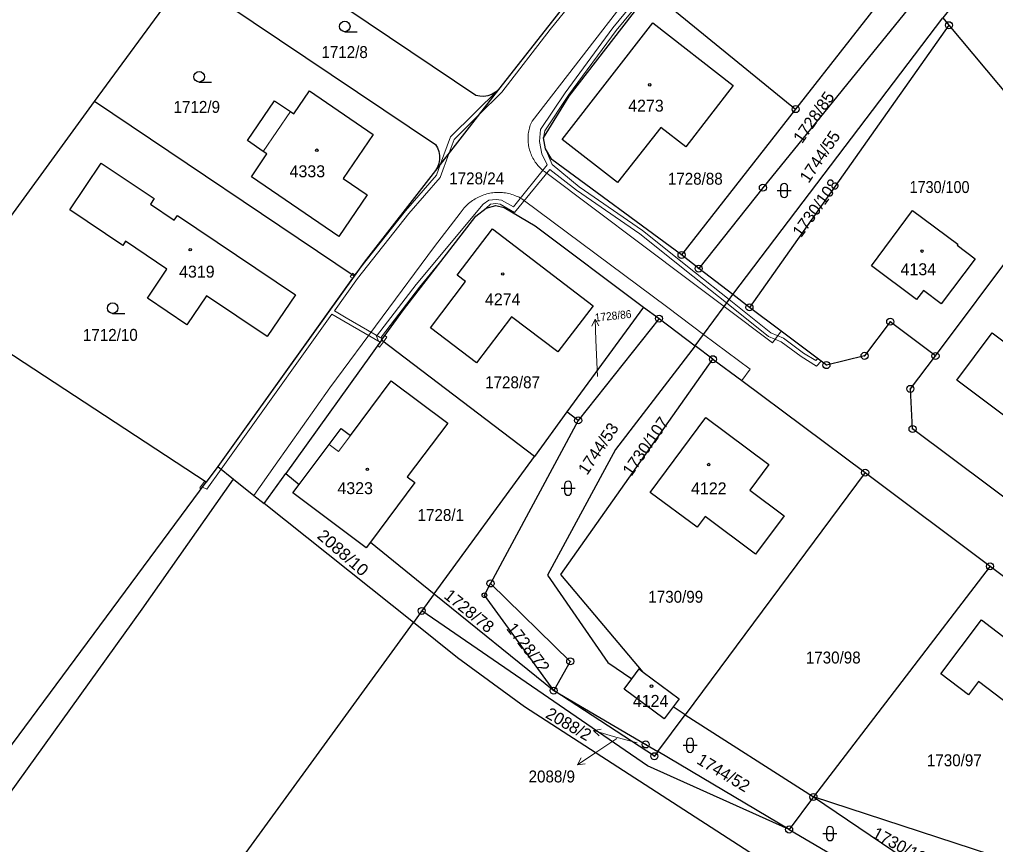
# Model space of a CAD drawing. Extents: x -679733 to -673243, y -1075091 to -1066557.
# Drawn here: x -677247.7 to -677108.8, y -1072520.7 to -1072403.3 of the extents above; entities that cross this region are included whole.
import ezdxf
from ezdxf.enums import TextEntityAlignment as Align

# ---------------------------------------------------------------- set-up
doc = ezdxf.new("R2010")
doc.units = 0
doc.header["$LTSCALE"] = 0.68
for name, color, linetype, lineweight in [('1', 7, 'Continuous', 25), ('13', 7, 'Continuous', 13), ('3', 7, 'Continuous', 25), ('4', 7, 'Continuous', 13), ('5', 7, 'Continuous', 25), ('7', 7, 'Continuous', 13), ('8', 7, 'Continuous', 25)]:
    doc.layers.add(name, color=color, linetype=linetype, lineweight=lineweight)
doc.layers.add('2', color=7, linetype='Continuous')

msp = doc.modelspace()

# ---------------------------------------------------------------- linework, layer by layer
at = {"layer": '1'}
for p, q in [((-677157.88, -1072399.21), (-677137.23, -1072416.05)), ((-677146.18, -1072442.44), (-677116.27, -1072403.07)), ((-677115.41, -1072404.11), (-677143.8, -1072444.26)), ((-677200.08, -1072439.81), (-677237.02, -1072414.96)), ((-677117.32, -1072451.18), (-677097.84, -1072425.09)), ((-677151.03, -1072438.75), (-677153.47, -1072436.81)), ((-677143.8, -1072444.26), (-677146.18, -1072442.44)), ((-677158.88, -1072444.22), (-677169.8, -1072459.15)), ((-677156.67, -1072445.86), (-677168.19, -1072460.35)), ((-677156.67, -1072445.86), (-677151.54, -1072449.73)), ((-677196.19, -1072448.95), (-677209.82, -1072467.91)), ((-677149, -1072451.64), (-677151.54, -1072449.73)), ((-677168.19, -1072460.35), (-677180.67, -1072483.55)), ((-677219.5, -1072466.9), (-677221.17, -1072469.15)), ((-677250.54, -1072508.76), (-677221.17, -1072469.15)), ((-677208.79, -1072470.66), (-677207.9, -1072469.46)), ((-677191.43, -1072469.2), (-677197.75, -1072477.68)), ((-677198.35, -1072478.48), (-677208.79, -1072470.66)), ((-677197.75, -1072477.68), (-677198.35, -1072478.48)), ((-677197.75, -1072477.68), (-677188.68, -1072485.02)), ((-677109.56, -1072481.11), (-677134.69, -1072513.93)), ((-677188.68, -1072485.02), (-677190.46, -1072487.46)), ((-677188.68, -1072485.02), (-677171.67, -1072498.79)), ((-677138.16, -1072518.56), (-677156.85, -1072507.48)), ((-677134.69, -1072513.93), (-677138.16, -1072518.56)), ((-677109.45, -1072522.17), (-677134.69, -1072513.93))]:
    msp.add_line(p, q, dxfattribs=at)
for points in [[(-677159.03, -1072296.2), (-677193.06, -1072273.1), (-677289.2, -1072413.6), (-677253.57, -1072437.57), (-677237.02, -1072414.96)], [(-677150.5, -1072375.83), (-677162.06, -1072390.97), (-677165.72, -1072395.65), (-677179.53, -1072413.28)], [(-677103.27, -1072379.56), (-677104.47, -1072388.26), (-677116.27, -1072403.07), (-677115.41, -1072404.11), (-677097.84, -1072425.09), (-677081.68, -1072444.73), (-677065.29, -1072464.28), (-677046.85, -1072439.86), (-677061.93, -1072421.67)], [(-677237.02, -1072414.96), (-677225.63, -1072399.35), (-677216.96, -1072387.5)], [(-677179.53, -1072413.28), (-677179.962, -1072413.648), (-677180.451, -1072413.935), (-677180.528, -1072413.97), (-677181.066, -1072414.153), (-677181.627, -1072414.238), (-677182.194, -1072414.223), (-677182.75, -1072414.11), (-677216.6, -1072391.34)], [(-677121.78, -1072396.3), (-677137.23, -1072416.05), (-677153.47, -1072436.81)], [(-677225.63, -1072399.35), (-677225.209, -1072398.971), (-677224.727, -1072398.671), (-677224.2, -1072398.461), (-677223.996, -1072398.407), (-677223.435, -1072398.33), (-677222.868, -1072398.352), (-677222.314, -1072398.473), (-677221.79, -1072398.69), (-677188.52, -1072421.07)], [(-677153.47, -1072436.81), (-677171.93, -1072423.21), (-677172.85, -1072421.69), (-677173.11, -1072420.14), (-677169.46, -1072414.19), (-677157.88, -1072399.21)], [(-677119.32, -1072399.39), (-677141.89, -1072427.23), (-677151.03, -1072438.75)], [(-677179.53, -1072413.28), (-677181.55, -1072415.86), (-677188.51, -1072424.8)], [(-677221.17, -1072469.15), (-677258.69, -1072444.57), (-677257.02, -1072442.29), (-677292.78, -1072418.83)], [(-677188.52, -1072421.07), (-677188.233, -1072421.562), (-677188.037, -1072422.096), (-677187.939, -1072422.641), (-677187.936, -1072423.21), (-677188.032, -1072423.771), (-677188.226, -1072424.307), (-677188.51, -1072424.8)], [(-677188.51, -1072424.8), (-677198.66, -1072437.82), (-677200.08, -1072439.81), (-677216.4, -1072462.58), (-677219.5, -1072466.9), (-677217.26, -1072468.69)], [(-677196.19, -1072448.95), (-677193.06, -1072444.59), (-677182.75, -1072431.3), (-677181.3, -1072430.13), (-677179.92, -1072429.75), (-677178.73, -1072430.04), (-677174.3, -1072432.65), (-677158.88, -1072444.22), (-677156.67, -1072445.86)], [(-677151.54, -1072449.73), (-677150.34, -1072448.1), (-677147.42, -1072444.13), (-677146.18, -1072442.44), (-677151.03, -1072438.75)], [(-677117.32, -1072451.18), (-677123.77, -1072446.31), (-677127.42, -1072451.16), (-677132.84, -1072452.48), (-677139.28, -1072447.65), (-677143.8, -1072444.26)], [(-677188.68, -1072485.02), (-677174.41, -1072465.47), (-677196.19, -1072448.95)], [(-677151.54, -1072449.73), (-677162.89, -1072464.5), (-677172.56, -1072482.39), (-677163.96, -1072494.8), (-677160.55, -1072497.11)], [(-677158.92, -1072496.15), (-677170.67, -1072482.27), (-677149, -1072451.64)], [(-677149, -1072451.64), (-677144.9, -1072454.69), (-677127.33, -1072467.78)], [(-677104.04, -1072473.94), (-677120.59, -1072461.57), (-677120.9, -1072455.86), (-677117.32, -1072451.18)], [(-677203.66, -1072463.77), (-677201.94, -1072461.48), (-677200.58, -1072462.48), (-677194.79, -1072454.73), (-677186.74, -1072460.72), (-677192.52, -1072468.38), (-677191.43, -1072469.2)], [(-677168.19, -1072460.35), (-677169.8, -1072459.15), (-677174.41, -1072465.47)], [(-677209.82, -1072467.91), (-677207.9, -1072469.46), (-677203.66, -1072463.77)], [(-677289.19, -1072575.45), (-677270.67, -1072543.4), (-677230.24, -1072487.22), (-677217.26, -1072468.69)], [(-677217.26, -1072468.69), (-677214.34, -1072471.01), (-677212.89, -1072472.17), (-677209.82, -1072467.91)], [(-677127.33, -1072467.78), (-677152.94, -1072502.22), (-677134.69, -1072513.93)], [(-677127.33, -1072467.78), (-677109.56, -1072481.11), (-677089.97, -1072495.79), (-677082.17, -1072501.58), (-677059.38, -1072471.41)], [(-677265.54, -1072590.62), (-677191.65, -1072489.1), (-677212.89, -1072472.17)], [(-677171.67, -1072498.79), (-677181.54, -1072485.23), (-677180.67, -1072483.55)], [(-677180.67, -1072483.55), (-677169.32, -1072494.63), (-677171.67, -1072498.79)], [(-677138.16, -1072518.56), (-677158.34, -1072509.48), (-677190.46, -1072487.46), (-677191.65, -1072489.1)], [(-677087.25, -1072552.22), (-677121.06, -1072536.49), (-677175.82, -1072501.1), (-677185.37, -1072494.11), (-677191.65, -1072489.1)], [(-677160.55, -1072497.11), (-677159.51, -1072495.71), (-677158.92, -1072496.15)], [(-677158.92, -1072496.15), (-677153.81, -1072499.95), (-677154.67, -1072501.1)], [(-677156.85, -1072507.48), (-677152.94, -1072502.22), (-677154.67, -1072501.1), (-677155.95, -1072502.81), (-677161.66, -1072498.6), (-677160.55, -1072497.11)], [(-677156.85, -1072507.48), (-677157.34, -1072508.13), (-677171.67, -1072498.79)], [(-677171.67, -1072498.79), (-677158.57, -1072506.46), (-677156.85, -1072507.48)], [(-677134.69, -1072513.93), (-677120.16, -1072523.75), (-677112.98, -1072521.87), (-677110.51, -1072523.23), (-677109.45, -1072522.17)], [(-677138.16, -1072518.56), (-677118.01, -1072530.39), (-677114.5, -1072527.2), (-677110.51, -1072523.23)]]:
    msp.add_lwpolyline(points, dxfattribs=at)
for points in [[(-677162.58, -1072426.51), (-677170.48, -1072420.38), (-677157.56, -1072403.79), (-677146.1, -1072412.69), (-677152.87, -1072421.41), (-677156.42, -1072418.67)], [(-677201.64, -1072425.94), (-677198.24, -1072428.26), (-677202.25, -1072434.16), (-677214.69, -1072425.69), (-677212.5, -1072422.4), (-677213.01, -1072422.06), (-677215.25, -1072420.52), (-677211.41, -1072414.88), (-677209.16, -1072416.4), (-677208.66, -1072416.73), (-677206.43, -1072413.47), (-677197.37, -1072419.65)], [(-677212.45, -1072448.42), (-677221.09, -1072442.62), (-677223.88, -1072446.77), (-677229.5, -1072442.97), (-677226.74, -1072438.83), (-677232.64, -1072434.85), (-677233.03, -1072435.44), (-677240.57, -1072430.37), (-677236.09, -1072423.72), (-677228.56, -1072428.78), (-677229.08, -1072429.57), (-677225.7, -1072431.85), (-677225.24, -1072431.17), (-677208.43, -1072442.46)], [(-677119.05, -1072441.88), (-677120, -1072443.15), (-677126.42, -1072438.36), (-677120.57, -1072430.5), (-677114.15, -1072435.29), (-677114.25, -1072435.43), (-677111.69, -1072437.34), (-677116.51, -1072443.78)], [(-677177.66, -1072445.59), (-677182.65, -1072452.16), (-677189.2, -1072447.16), (-677184.21, -1072440.6), (-677185.4, -1072439.69), (-677180.39, -1072433.11), (-677166.07, -1072444.05), (-677171.08, -1072450.59)], [(-677105.55, -1072460.76), (-677105.72, -1072461.01), (-677114.26, -1072454.6), (-677109.23, -1072447.9), (-677095.86, -1072457.92), (-677100.72, -1072464.41)], [(-677138.85, -1072473.92), (-677142.93, -1072479.36), (-677150.11, -1072474.01), (-677151.26, -1072475.56), (-677157.93, -1072470.61), (-677150.03, -1072459.93), (-677141.04, -1072466.61), (-677143.76, -1072470.26)], [(-677107.13, -1072491.5), (-677106.66, -1072490.84), (-677097.22, -1072498.02), (-677102.1, -1072504.41), (-677111.19, -1072497.48), (-677112.61, -1072499.42), (-677116.58, -1072496.4), (-677110.77, -1072488.72)]]:
    msp.add_lwpolyline(points, close=True, dxfattribs=at)
at = {"layer": '13'}
for points in [[(-677143.78, -1072371.57), (-677145.48, -1072369.95), (-677149.55, -1072375.08), (-677149.78, -1072374.89), (-677150.15, -1072375.37), (-677149.93, -1072375.55), (-677162.06, -1072390.97), (-677165.55, -1072395.43), (-677165.72, -1072395.65), (-677165.91, -1072395.9), (-677179.53, -1072413.28), (-677181.55, -1072415.86), (-677182.41, -1072416.97), (-677179.06, -1072413.65), (-677172.16, -1072404.74), (-677165.21, -1072396.1), (-677161.61, -1072391.31), (-677145.42, -1072370.83), (-677144.14, -1072372.04), (-677139.87, -1072376.06), (-677139.5, -1072375.58)], [(-677179.53, -1072413.28), (-677186.36, -1072420.02), (-677187.77, -1072423.85), (-677186.55, -1072422.28), (-677185.84, -1072420.36), (-677182.41, -1072416.97)], [(-677192.29, -1072430.91), (-677187.84, -1072425.77), (-677186.55, -1072422.28), (-677187.77, -1072423.85), (-677188.36, -1072425.45), (-677192.75, -1072430.53), (-677199.96, -1072439.64), (-677200.08, -1072439.81), (-677200.31, -1072440.13), (-677216.4, -1072462.58), (-677219.5, -1072466.9), (-677221.17, -1072469.15), (-677221.69, -1072469.85), (-677221.06, -1072470.12), (-677219.02, -1072467.28), (-677215.93, -1072462.96), (-677203.24, -1072445.25), (-677201.54, -1072446.24), (-677196.39, -1072449.23), (-677196.19, -1072448.95), (-677196.05, -1072448.75), (-677201.2, -1072445.75), (-677202.89, -1072444.76), (-677199.59, -1072440.16)], [(-677200.42, -1072439.58), (-677200.65, -1072439.9), (-677200.31, -1072440.13), (-677200.08, -1072439.81)], [(-677200.42, -1072439.58), (-677200.08, -1072439.81), (-677199.96, -1072439.64), (-677200.3, -1072439.41)], [(-677195.92, -1072449.15), (-677196.19, -1072448.95), (-677196.39, -1072449.23), (-677196.74, -1072449.71), (-677196.48, -1072449.91)], [(-677196.19, -1072448.95), (-677195.92, -1072449.15), (-677195.42, -1072448.48), (-677195.7, -1072448.27), (-677196.05, -1072448.75)], [(-677221.37, -1072469.02), (-677222.06, -1072469.96), (-677221.87, -1072470.1), (-677221.17, -1072469.15)]]:
    msp.add_lwpolyline(points, close=True, dxfattribs=at)
msp.add_lwpolyline([(-677158.52, -1072398.71), (-677163.26, -1072404.47), (-677170.06, -1072413.75), (-677173.53, -1072418.95), (-677173.68, -1072420.65), (-677173.34, -1072422.42), (-677172.61, -1072423.99), (-677177.4, -1072429.98), (-677179.1, -1072429.02), (-677179.87, -1072428.9), (-677180.91, -1072429), (-677181.7, -1072429.58), (-677191.26, -1072441.02), (-677196.88, -1072448.35), (-677196.63, -1072449.08), (-677196.39, -1072449.23), (-677196.05, -1072448.75), (-677196.2, -1072448.46), (-677190.8, -1072441.4), (-677187.32, -1072437.19), (-677182.75, -1072431.3), (-677181.3, -1072430.13), (-677180.69, -1072429.58), (-677179.89, -1072429.5), (-677179.3, -1072429.6), (-677177.26, -1072430.76), (-677172.21, -1072424.66), (-677168.43, -1072427.59), (-677159.39, -1072433.79), (-677151.86, -1072439.8), (-677147.06, -1072443.64), (-677141.07, -1072448.42), (-677139.28, -1072449.17), (-677136.46, -1072451.26), (-677134.24, -1072452.61), (-677133.61, -1072451.9), (-677134.09, -1072451.54), (-677134.36, -1072451.83), (-677136.12, -1072450.76), (-677138.98, -1072448.65), (-677140.77, -1072447.9), (-677146.71, -1072443.16), (-677151.49, -1072439.33), (-677159.03, -1072433.31), (-677168.07, -1072427.11), (-677171.87, -1072423.93), (-677172.85, -1072421.69), (-677173.11, -1072420.14), (-677172.95, -1072419.15), (-677169.56, -1072414.09), (-677162.8, -1072404.85), (-677158.24, -1072399.33)], dxfattribs=at)
at = {"layer": '3'}
for p, q in [((-677201.413, -1072405.04), (-677199.663, -1072405.04)), ((-677222.143, -1072412.2), (-677220.393, -1072412.2)), ((-677139.371, -1072427.131), (-677139.371, -1072428.132)), ((-677138.369, -1072428.132), (-677138.369, -1072427.131)), ((-677139.871, -1072427.631), (-677137.869, -1072427.631)), ((-677234.463, -1072445.12), (-677232.713, -1072445.12)), ((-677170.631, -1072470.001), (-677168.629, -1072470.001)), ((-677170.131, -1072469.501), (-677170.131, -1072470.502)), ((-677169.129, -1072470.502), (-677169.129, -1072469.501)), ((-677152.761, -1072506.081), (-677152.761, -1072507.082)), ((-677151.759, -1072507.082), (-677151.759, -1072506.081)), ((-677153.261, -1072506.581), (-677151.259, -1072506.581)), ((-677132.851, -1072518.641), (-677132.851, -1072519.642)), ((-677131.849, -1072519.642), (-677131.849, -1072518.641)), ((-677133.351, -1072519.141), (-677131.349, -1072519.141))]:
    msp.add_line(p, q, dxfattribs=at)
for centre in [(-677201.4129, -1072404.2898), (-677222.1429, -1072411.4498), (-677234.4629, -1072444.3698)]:
    msp.add_circle(centre, 0.75, dxfattribs=at)
for centre, start, end in [((-677138.87, -1072427.1309), 0, 180), ((-677138.87, -1072428.1309), 180, 359.98789), ((-677169.63, -1072469.5009), 0, 180), ((-677169.63, -1072470.5009), 180, 359.98789), ((-677152.26, -1072506.0809), 0, 180), ((-677152.26, -1072507.0809), 180, 359.98789), ((-677132.35, -1072518.6409), 0, 180), ((-677132.35, -1072519.6409), 180, 359.98789)]:
    msp.add_arc(centre, 0.5, start, end, dxfattribs=at)
at = {"layer": '4'}
msp.add_line((-677213.01, -1072422.06), (-677209.16, -1072416.4), dxfattribs=at)
for points in [[(-677174.76, -1072417.75), (-677153.79, -1072390.67), (-677139.82, -1072372.58)], [(-677172.81, -1072425.07), (-677172.981, -1072424.947), (-677173.148, -1072424.817), (-677173.31, -1072424.682), (-677173.468, -1072424.54), (-677173.619, -1072424.393), (-677173.766, -1072424.241), (-677173.907, -1072424.084), (-677174.042, -1072423.921), (-677174.171, -1072423.754), (-677174.294, -1072423.582), (-677174.411, -1072423.406), (-677174.521, -1072423.226), (-677174.625, -1072423.042), (-677174.722, -1072422.854), (-677174.812, -1072422.663), (-677174.895, -1072422.469), (-677174.972, -1072422.272), (-677175.041, -1072422.072), (-677175.102, -1072421.87), (-677175.157, -1072421.666), (-677175.204, -1072421.46), (-677175.243, -1072421.253), (-677175.275, -1072421.044), (-677175.3, -1072420.834), (-677175.316, -1072420.623), (-677175.326, -1072420.412), (-677175.327, -1072420.201), (-677175.321, -1072419.99), (-677175.307, -1072419.779), (-677175.286, -1072419.569), (-677175.257, -1072419.359), (-677175.221, -1072419.151), (-677175.177, -1072418.945), (-677175.126, -1072418.74), (-677175.067, -1072418.537), (-677175.001, -1072418.336), (-677174.928, -1072418.138), (-677174.847, -1072417.942), (-677174.76, -1072417.75)], [(-677147.42, -1072444.13), (-677152.36, -1072440.42), (-677172.81, -1072425.07)], [(-677184.97, -1072430.84), (-677184.843, -1072430.654), (-677184.709, -1072430.472), (-677184.569, -1072430.295), (-677184.423, -1072430.123), (-677184.271, -1072429.956), (-677184.113, -1072429.794), (-677183.95, -1072429.638), (-677183.782, -1072429.488), (-677183.608, -1072429.344), (-677183.43, -1072429.205), (-677183.247, -1072429.073), (-677183.059, -1072428.948), (-677182.868, -1072428.829), (-677182.672, -1072428.717), (-677182.472, -1072428.611), (-677182.269, -1072428.513), (-677182.063, -1072428.421), (-677181.853, -1072428.337), (-677181.641, -1072428.26), (-677181.426, -1072428.191), (-677181.209, -1072428.129), (-677180.99, -1072428.074), (-677180.77, -1072428.028), (-677180.547, -1072427.988), (-677180.324, -1072427.957), (-677180.099, -1072427.933), (-677179.874, -1072427.917), (-677179.649, -1072427.909), (-677179.423, -1072427.909), (-677179.197, -1072427.917), (-677178.972, -1072427.932), (-677178.748, -1072427.955), (-677178.524, -1072427.986), (-677178.302, -1072428.025), (-677178.081, -1072428.071), (-677177.862, -1072428.125), (-677177.645, -1072428.187), (-677177.43, -1072428.256), (-677177.217, -1072428.332), (-677177.008, -1072428.416), (-677176.801, -1072428.507), (-677176.598, -1072428.605), (-677176.398, -1072428.71), (-677176.202, -1072428.821), (-677176.01, -1072428.94)], [(-677176.01, -1072428.94), (-677155.42, -1072444.29), (-677150.34, -1072448.1)], [(-677214.34, -1072471.01), (-677211.31, -1072466.7), (-677203.54, -1072455.69), (-677188.62, -1072435.61), (-677184.97, -1072430.84)], [(-677139.28, -1072447.65), (-677140.52, -1072449.32), (-677147.42, -1072444.13)], [(-677150.34, -1072448.1), (-677143.71, -1072453.05), (-677144.9, -1072454.69)], [(-677203.66, -1072463.77), (-677202.31, -1072464.79), (-677200.58, -1072462.48)]]:
    msp.add_lwpolyline(points, dxfattribs=at)
at = {"layer": '5'}
for centre in [(-677158.0068, -1072412.5992), (-677205.3968, -1072421.8992), (-677223.4168, -1072436.0392), (-677119.2368, -1072436.2592), (-677178.9368, -1072439.5092), (-677198.1968, -1072467.2992), (-677149.5968, -1072466.6292), (-677157.7468, -1072498.1592)]:
    msp.add_circle(centre, 0.175, dxfattribs=at)
at = {"layer": '7'}
for p, q in [((-677165.785, -1072445.921), (-677166.25, -1072446.939)), ((-677166.025, -1072504.493), (-677165.2, -1072505.25)), ((-677168.298, -1072509.358), (-677167.188, -1072509.213))]:
    msp.add_line(p, q, dxfattribs=at)
for points in [[(-677165.46, -1072454.11), (-677165.68, -1072448.92), (-677165.785, -1072445.921), (-677165.249, -1072446.904)], [(-677159.81, -1072506.25), (-677163.14, -1072505.32), (-677166.025, -1072504.493), (-677164.924, -1072504.288)], [(-677162.69, -1072505.6), (-677165.81, -1072507.68), (-677168.298, -1072509.358), (-677167.748, -1072508.383)]]:
    msp.add_lwpolyline(points, dxfattribs=at)
at = {"layer": '8'}
for centre, radius in [((-677115.41, -1072404.1099), 0.5), ((-677115.41, -1072404.1099), 0.0303), ((-677137.23, -1072416.0499), 0.5), ((-677137.23, -1072416.0499), 0.0303), ((-677141.89, -1072427.2299), 0.5), ((-677141.89, -1072427.2299), 0.0303), ((-677153.47, -1072436.8099), 0.5), ((-677153.47, -1072436.8099), 0.0303), ((-677151.03, -1072438.7499), 0.5), ((-677151.03, -1072438.7499), 0.0303), ((-677143.8, -1072444.2599), 0.5), ((-677143.8, -1072444.2599), 0.0303), ((-677156.67, -1072445.8599), 0.5), ((-677156.67, -1072445.8599), 0.0303), ((-677123.77, -1072446.3099), 0.5), ((-677123.77, -1072446.3099), 0.0303), ((-677127.42, -1072451.1599), 0.5), ((-677117.32, -1072451.1799), 0.5), ((-677149, -1072451.6399), 0.5), ((-677149, -1072451.6399), 0.0303), ((-677132.84, -1072452.4799), 0.5), ((-677127.42, -1072451.1599), 0.0303), ((-677117.32, -1072451.1799), 0.0303), ((-677132.84, -1072452.4799), 0.0303), ((-677120.9, -1072455.8599), 0.5), ((-677120.9, -1072455.8599), 0.0303), ((-677168.19, -1072460.3499), 0.5), ((-677168.19, -1072460.3499), 0.0303), ((-677120.59, -1072461.5699), 0.5), ((-677120.59, -1072461.5699), 0.0303), ((-677127.33, -1072467.7799), 0.5), ((-677127.33, -1072467.7799), 0.0303), ((-677109.56, -1072481.1099), 0.5), ((-677109.56, -1072481.1099), 0.0303), ((-677180.67, -1072483.5499), 0.5), ((-677180.67, -1072483.5499), 0.0303), ((-677181.54, -1072485.2299), 0.335), ((-677181.54, -1072485.2299), 0.0203), ((-677190.46, -1072487.4599), 0.5), ((-677190.46, -1072487.4599), 0.0303), ((-677169.32, -1072494.6299), 0.5), ((-677169.32, -1072494.6299), 0.0303), ((-677171.67, -1072498.7899), 0.5), ((-677171.67, -1072498.7899), 0.0303), ((-677158.57, -1072506.4599), 0.5), ((-677158.57, -1072506.4599), 0.0303), ((-677157.34, -1072508.1299), 0.5), ((-677157.34, -1072508.1299), 0.0303), ((-677134.69, -1072513.9299), 0.5), ((-677134.69, -1072513.9299), 0.0303), ((-677138.16, -1072518.5599), 0.5), ((-677138.16, -1072518.5599), 0.0303)]:
    msp.add_circle(centre, radius, dxfattribs=at)

# ---------------------------------------------------------------- texts
at = {"layer": '2'}
for s, width, p in [('1712/8', 0.95, (-677204.74, -1072408.79)), ('1728/24', 0.95, (-677186.54, -1072426.759)), ('1728/88', 0.95, (-677155.42, -1072426.81)), ('1730/100', 0.9, (-677121.01, -1072427.989)), ('1712/10', 0.95, (-677238.69, -1072449.029)), ('1728/87', 0.95, (-677181.43, -1072455.769)), ('1728/1', 0.95, (-677191.05, -1072474.66)), ('1730/99', 0.95, (-677158.2, -1072486.29)), ('1730/98', 0.95, (-677135.78, -1072494.94)), ('1730/97', 0.95, (-677118.54, -1072509.56))]:
    msp.add_text(s, height=1.7, dxfattribs=dict(at, width=width)).set_placement(p)
for s, rotation, p in [('1728/85', 55, (-677136.313, -1072421.057)), ('1744/55', 56, (-677135.375, -1072426.695)), ('1730/108', 54, (-677136.452, -1072434.429)), ('1730/107', 55, (-677160.613, -1072468.397)), ('1744/53', 56, (-677166.925, -1072468.235)), ('1728/78', 321, (-677187.424, -1072485.53)), ('1728/72', 308, (-677178.499, -1072489.983)), ('1744/52', 329, (-677151.447, -1072509.088)), ('1730/106', 332, (-677126.469, -1072519.63))]:
    msp.add_text(s, height=1.7, rotation=rotation, dxfattribs=at).set_placement(p)
at = {"layer": '2', "width": 0.95}
msp.add_text('1712/9', height=1.7, dxfattribs=at).set_placement((-677222.479, -1072416.59), align=Align.CENTER)
at = {"layer": '2'}
for s, p in [('4273', (-677158.54, -1072416.41)), ('4274', (-677178.93, -1072443.97)), ('4122', (-677149.59, -1072470.87)), ('4124', (-677157.87, -1072501.11))]:
    msp.add_text(s, height=1.7, dxfattribs=at).set_placement(p, align=Align.CENTER)
for s, p in [('4333', (-677209.27, -1072425.749)), ('4134', (-677122.29, -1072439.69)), ('4319', (-677225, -1072440.029)), ('4323', (-677202.46, -1072470.84))]:
    msp.add_text(s, height=1.7, dxfattribs=at).set_placement(p)
at = {"layer": '2', "width": 0.95}
msp.add_text('1728/86', height=1.139, rotation=6, dxfattribs=at).set_placement((-677163.16, -1072446.022), align=Align.CENTER)
at = {"layer": '2', "width": 1.05}
msp.add_text('2088/10', height=1.7, rotation=319, dxfattribs=at).set_placement((-677205.477, -1072476.981))
at = {"layer": '2'}
msp.add_text('2088/2', height=1.7, rotation=330, dxfattribs=at).set_placement((-677166.947, -1072506.0333), align=Align.RIGHT)
at = {"layer": '2', "width": 0.95}
msp.add_text('2088/9', height=1.7, dxfattribs=at).set_placement((-677168.64, -1072511.863), align=Align.RIGHT)

doc.saveas('drawing.dxf')
